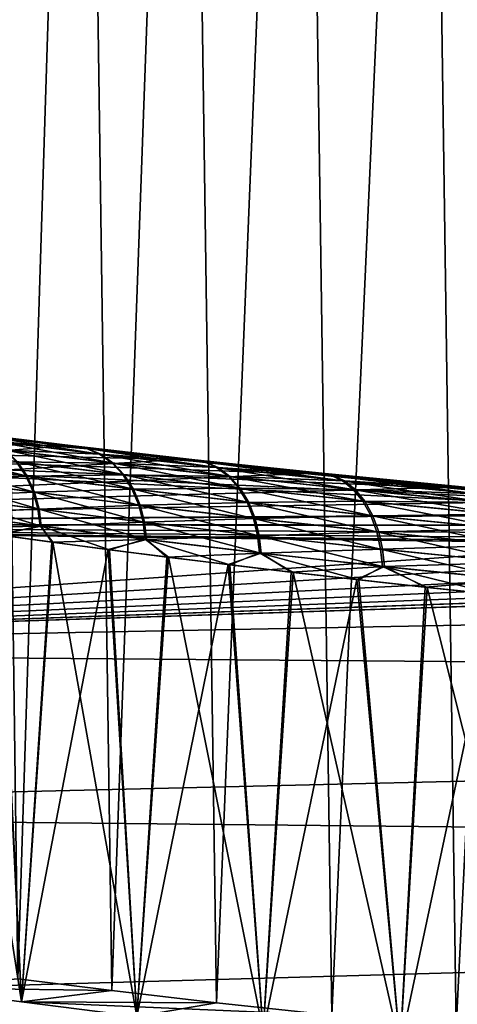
# Model space of a CAD drawing. Header units: metres. Extents: x -2 to 78, y -85 to 85.
# Tile 467 of 500: x 50.837 to 51.631, y 54.376 to 56.161. Entities that reach past the tile are written whole.
import ezdxf

# ---------------------------------------------------------------- set-up
doc = ezdxf.new("R2010")
doc.units = ezdxf.units.M
doc.layers.add('solid_20004802', color=7, linetype='CONTINUOUS')

msp = doc.modelspace()

# ---------------------------------------------------------------- linework, layer by layer
at = {"layer": 'solid_20004802'}
for points in [[(50.783127, 58.145981, -1.95), (50.950989, 58.145981, -2.215452), (50.833454, 54.42168, -2.034685)], [(50.950989, 58.145981, 2.215452), (50.783127, 58.145981, 1.95), (50.833454, 54.42168, 2.034685)], [(50.950989, 58.145981, -2.215452), (51.003941, 54.400711, -2.29027), (50.833454, 54.42168, -2.034685)], [(50.950989, 58.145981, 2.215452), (50.833454, 54.42168, 2.034685), (51.003941, 54.400711, 2.29027)], [(50.950989, 58.145981, -2.215452), (51.139664, 58.145981, -2.466537), (51.003941, 54.400711, -2.29027)], [(51.139664, 58.145981, 2.466537), (50.950989, 58.145981, 2.215452), (51.003941, 54.400711, 2.29027)], [(51.139664, 58.145981, -2.466537), (51.19418, 54.378647, -2.531838), (51.003941, 54.400711, -2.29027)], [(51.139664, 58.145981, 2.466537), (51.003941, 54.400711, 2.29027), (51.19418, 54.378647, 2.531838)], [(51.139664, 58.145981, -2.466537), (51.347935, 58.145981, -2.701625), (51.19418, 54.378647, -2.531838)], [(51.347935, 58.145981, 2.701625), (51.139664, 58.145981, 2.466537), (51.19418, 54.378647, 2.531838)], [(51.347935, 58.145981, -2.701625), (51.40295, 54.35603, -2.75776), (51.19418, 54.378647, -2.531838)], [(51.347935, 58.145981, 2.701625), (51.19418, 54.378647, 2.531838), (51.402954, 54.35603, 2.75776)], [(51.347935, 58.145981, -2.701625), (51.574448, 58.145981, -2.919192), (51.40295, 54.35603, -2.75776)], [(51.574448, 58.145981, 2.919192), (51.347935, 58.145981, 2.701625), (51.402954, 54.35603, 2.75776)], [(51.574448, 58.145981, -2.919192), (51.628902, 54.333302, -2.966543), (51.40295, 54.35603, -2.75776)], [(51.574448, 58.145981, 2.919192), (51.402954, 54.35603, 2.75776), (51.628902, 54.333302, 2.966543)], [(51.574448, 58.145981, -2.919192), (51.81773, 58.145981, -3.117827), (51.628902, 54.333302, -2.966543)], [(51.81773, 58.145981, 3.117827), (51.574448, 58.145981, 2.919192), (51.628902, 54.333302, 2.966543)], [(51.81773, 58.145981, -3.117827), (51.870483, 54.31118, -3.156779), (51.628902, 54.333302, -2.966543)], [(51.81773, 58.145981, 3.117827), (51.628902, 54.333302, 2.966543), (51.870483, 54.31118, 3.156779)], [(50.714703, 55.413734, -2.713137), (50.912663, 55.388615, -2.961829), (49.188503, 55.41077, -2.691257)], [(50.917027, 55.388027, 2.967386), (50.720997, 55.412922, 2.72154), (49.188503, 55.246315, 4.028856)], [(52.161743, 55.264332, -3.97179), (49.188503, 55.246319, -4.02883), (49.188503, 55.41077, -2.691257)], [(51.880604, 55.287319, -3.804617), (52.161743, 55.264332, -3.97179), (49.188503, 55.41077, -2.691257)], [(51.612007, 55.311974, -3.61724), (51.880604, 55.287319, -3.804617), (49.188503, 55.41077, -2.691257)], [(51.360035, 55.337479, -3.412904), (51.612007, 55.311974, -3.61724), (49.188503, 55.41077, -2.691257)], [(51.125122, 55.36343, -3.191915), (51.360035, 55.337479, -3.412904), (49.188503, 55.41077, -2.691257)], [(50.912663, 55.388615, -2.961829), (51.125122, 55.36343, -3.191915), (49.188503, 55.41077, -2.691257)], [(50.933804, 55.388077, -2.942635), (50.912663, 55.388615, -2.961829), (50.714703, 55.413734, -2.713137)], [(50.735424, 55.412312, -2.691456), (50.933804, 55.388077, -2.942635), (50.714703, 55.413734, -2.713137)], [(50.93655, 55.387722, 2.945686), (50.720997, 55.412922, 2.72154), (50.917027, 55.388027, 2.967386)], [(50.93655, 55.387722, 2.945686), (50.737762, 55.411922, 2.695393), (50.720997, 55.412922, 2.72154)], [(50.957733, 55.38343, -2.921645), (50.933804, 55.388077, -2.942635), (50.735424, 55.412312, -2.691456)], [(50.760696, 55.407394, -2.671898), (50.957733, 55.38343, -2.921645), (50.735424, 55.412312, -2.691456)], [(50.763027, 55.407009, 2.67581), (50.737762, 55.411922, 2.695393), (50.93655, 55.387722, 2.945686)], [(50.981468, 55.373222, -2.900191), (50.957733, 55.38343, -2.921645), (50.760696, 55.407394, -2.671898)], [(50.785736, 55.396984, -2.65202), (50.981468, 55.373222, -2.900191), (50.760696, 55.407394, -2.671898)], [(50.960464, 55.383076, 2.92468), (50.763027, 55.407009, 2.67581), (50.93655, 55.387722, 2.945686)], [(50.788059, 55.396606, 2.655906), (50.763027, 55.407009, 2.67581), (50.960464, 55.383076, 2.92468)], [(51.00388, 55.357281, -2.879211), (50.981468, 55.373222, -2.900191), (50.785736, 55.396984, -2.65202)], [(50.80938, 55.380936, -2.632694), (51.00388, 55.357281, -2.879211), (50.785736, 55.396984, -2.65202)], [(50.984184, 55.372871, 2.903208), (50.788059, 55.396606, 2.655906), (50.960464, 55.383076, 2.92468)], [(50.811691, 55.380558, 2.636553), (50.788059, 55.396606, 2.655906), (50.984184, 55.372871, 2.903208)], [(51.149445, 55.363403, -3.178236), (51.125122, 55.36343, -3.191915), (50.912663, 55.388615, -2.961829)], [(50.933804, 55.388077, -2.942635), (51.149445, 55.363403, -3.178236), (50.912663, 55.388615, -2.961829)], [(51.126671, 55.363205, 3.193856), (50.917027, 55.388027, 2.967386), (49.188503, 55.246315, 4.028856)], [(50.847897, 55.333797, -2.599318), (50.830437, 55.359589, -2.614844), (50.654366, 55.382412, -2.356332)], [(50.672684, 55.356689, -2.34243), (50.847897, 55.333797, -2.599318), (50.654366, 55.382412, -2.356332)], [(51.023834, 55.335949, -2.859716), (51.00388, 55.357281, -2.879211), (50.80938, 55.380936, -2.632694)], [(50.830437, 55.359589, -2.614844), (51.023834, 55.335949, -2.859716), (50.80938, 55.380936, -2.632694)], [(51.00658, 55.356934, 2.882209), (50.811691, 55.380558, 2.636553), (50.984184, 55.372871, 2.903208)], [(50.832741, 55.359211, 2.618677), (50.811691, 55.380558, 2.636553), (51.00658, 55.356934, 2.882209)], [(50.93655, 55.387722, 2.945686), (50.917027, 55.388027, 2.967386), (51.126671, 55.363205, 3.193856)], [(51.171825, 55.359039, -3.155805), (51.149445, 55.363403, -3.178236), (50.933804, 55.388077, -2.942635)], [(50.957733, 55.38343, -2.921645), (51.171825, 55.359039, -3.155805), (50.933804, 55.388077, -2.942635)], [(51.152645, 55.363098, 3.180379), (50.93655, 55.387722, 2.945686), (51.126671, 55.363205, 3.193856)], [(50.960464, 55.383076, 2.92468), (50.93655, 55.387722, 2.945686), (51.152645, 55.363098, 3.180379)], [(51.194057, 55.349045, -3.132787), (51.171825, 55.359039, -3.155805), (50.957733, 55.38343, -2.921645)], [(50.981468, 55.373222, -2.900191), (51.194057, 55.349045, -3.132787), (50.957733, 55.38343, -2.921645)], [(51.175003, 55.358738, 3.15794), (50.960464, 55.383076, 2.92468), (51.152645, 55.363098, 3.180379)], [(50.984184, 55.372871, 2.903208), (50.960464, 55.383076, 2.92468), (51.175003, 55.358738, 3.15794)], [(51.21508, 55.333218, -3.110195), (51.194057, 55.349045, -3.132787), (50.981468, 55.373222, -2.900191)], [(51.00388, 55.357281, -2.879211), (51.21508, 55.333218, -3.110195), (50.981468, 55.373222, -2.900191)], [(51.197212, 55.348743, 3.134911), (50.984184, 55.372871, 2.903208), (51.175003, 55.358738, 3.15794)], [(51.00658, 55.356934, 2.882209), (50.984184, 55.372871, 2.903208), (51.197212, 55.348743, 3.134911)], [(51.356895, 55.337811, 3.410165), (51.126671, 55.363205, 3.193856), (49.188503, 55.246315, 4.028856)], [(50.86105, 55.30481, -2.586757), (50.847897, 55.333797, -2.599318), (50.672684, 55.356689, -2.34243)], [(50.686554, 55.327831, -2.331319), (50.86105, 55.30481, -2.586757), (50.672684, 55.356689, -2.34243)], [(50.850185, 55.33342, 2.603127), (50.674625, 55.356304, 2.347052), (50.832741, 55.359211, 2.618677)], [(50.688484, 55.327442, 2.335918), (50.674625, 55.356304, 2.347052), (50.850185, 55.33342, 2.603127)], [(51.040348, 55.310085, -2.842644), (51.023834, 55.335949, -2.859716), (50.830437, 55.359589, -2.614844)], [(50.847897, 55.333797, -2.599318), (51.040348, 55.310085, -2.842644), (50.830437, 55.359589, -2.614844)], [(51.02652, 55.335602, 2.862695), (50.832741, 55.359211, 2.618677), (51.00658, 55.356934, 2.882209)], [(50.850185, 55.33342, 2.603127), (50.832741, 55.359211, 2.618677), (51.02652, 55.335602, 2.862695)], [(51.233807, 55.311901, -3.089128), (51.21508, 55.333218, -3.110195), (51.00388, 55.357281, -2.879211)], [(51.023834, 55.335949, -2.859716), (51.233807, 55.311901, -3.089128), (51.00388, 55.357281, -2.879211)], [(51.218212, 55.33292, 3.112306), (51.00658, 55.356934, 2.882209), (51.197212, 55.348743, 3.134911)], [(51.02652, 55.335602, 2.862695), (51.00658, 55.356934, 2.882209), (51.218212, 55.33292, 3.112306)], [(51.149445, 55.363403, -3.178236), (51.360035, 55.337479, -3.412904), (51.125122, 55.36343, -3.191915)], [(51.152645, 55.363098, 3.180379), (51.126671, 55.363205, 3.193856), (51.356895, 55.337811, 3.410165)], [(51.149445, 55.363403, -3.178236), (51.381542, 55.338699, -3.396775), (51.360035, 55.337479, -3.412904)], [(51.402157, 55.334637, -3.372826), (51.381542, 55.338699, -3.396775), (51.149445, 55.363403, -3.178236)], [(51.171825, 55.359039, -3.155805), (51.402157, 55.334637, -3.372826), (51.149445, 55.363403, -3.178236)], [(51.385239, 55.338474, 3.398005), (51.152645, 55.363098, 3.180379), (51.356895, 55.337811, 3.410165)], [(51.175003, 55.358738, 3.15794), (51.152645, 55.363098, 3.180379), (51.385239, 55.338474, 3.398005)], [(51.422695, 55.32486, -3.34821), (51.402157, 55.334637, -3.372826), (51.171825, 55.359039, -3.155805)], [(51.194057, 55.349045, -3.132787), (51.422695, 55.32486, -3.34821), (51.171825, 55.359039, -3.155805)], [(51.405819, 55.334412, 3.374053), (51.175003, 55.358738, 3.15794), (51.385239, 55.338474, 3.398005)], [(51.197212, 55.348743, 3.134911), (51.175003, 55.358738, 3.15794), (51.405819, 55.334412, 3.374053)], [(51.604992, 55.312748, 3.611223), (51.356895, 55.337811, 3.410165), (49.188503, 55.246315, 4.028856)], [(51.043022, 55.309734, 2.845603), (50.850185, 55.33342, 2.603127), (51.02652, 55.335602, 2.862695)], [(51.24931, 55.285957, -3.070612), (51.233807, 55.311901, -3.089128), (51.023834, 55.335949, -2.859716)], [(51.040348, 55.310085, -2.842644), (51.24931, 55.285957, -3.070612), (51.023834, 55.335949, -2.859716)], [(51.236919, 55.311604, 3.091225), (51.02652, 55.335602, 2.862695), (51.218212, 55.33292, 3.112306)], [(51.043022, 55.309734, 2.845603), (51.02652, 55.335602, 2.862695), (51.236919, 55.311604, 3.091225)], [(51.442158, 55.309158, -3.32402), (51.422695, 55.32486, -3.34821), (51.194057, 55.349045, -3.132787)], [(51.21508, 55.333218, -3.110195), (51.442158, 55.309158, -3.32402), (51.194057, 55.349045, -3.132787)], [(51.426319, 55.324635, 3.349432), (51.197212, 55.348743, 3.134911), (51.405819, 55.334412, 3.374053)], [(51.218212, 55.33292, 3.112306), (51.197212, 55.348743, 3.134911), (51.426319, 55.324635, 3.349432)], [(51.385239, 55.338474, 3.398005), (51.356895, 55.337811, 3.410165), (51.604992, 55.312748, 3.611223)], [(51.381542, 55.338699, -3.396775), (51.612007, 55.311974, -3.61724), (51.360035, 55.337479, -3.412904)], [(51.381542, 55.338699, -3.396775), (51.628864, 55.3144, -3.597461), (51.612007, 55.311974, -3.61724)], [(51.647572, 55.310635, -3.571959), (51.628864, 55.3144, -3.597461), (51.381542, 55.338699, -3.396775)], [(51.402157, 55.334637, -3.372826), (51.647572, 55.310635, -3.571959), (51.381542, 55.338699, -3.396775)], [(51.633057, 55.314266, 3.597808), (51.385239, 55.338474, 3.398005), (51.604992, 55.312748, 3.611223)], [(51.405819, 55.334412, 3.374053), (51.385239, 55.338474, 3.398005), (51.633057, 55.314266, 3.597808)], [(50.869617, 55.274071, -2.577511), (50.86105, 55.30481, -2.586757), (50.686554, 55.327831, -2.331319)], [(50.695667, 55.297253, -2.323292), (50.869617, 55.274071, -2.577511), (50.686554, 55.327831, -2.331319)], [(50.863327, 55.304428, 2.590546), (50.688484, 55.327442, 2.335918), (50.850185, 55.33342, 2.603127)], [(50.697582, 55.296864, 2.327875), (50.688484, 55.327442, 2.335918), (50.863327, 55.304428, 2.590546)], [(51.052753, 55.280956, -2.828712), (51.040348, 55.310085, -2.842644), (50.847897, 55.333797, -2.599318)], [(50.86105, 55.30481, -2.586757), (51.052753, 55.280956, -2.828712), (50.847897, 55.333797, -2.599318)], [(50.863327, 55.304428, 2.590546), (50.850185, 55.33342, 2.603127), (51.043022, 55.309734, 2.845603)], [(51.459541, 55.287853, -3.30145), (51.442158, 55.309158, -3.32402), (51.21508, 55.333218, -3.110195)], [(51.233807, 55.311901, -3.089128), (51.459541, 55.287853, -3.30145), (51.21508, 55.333218, -3.110195)], [(51.445755, 55.308937, 3.325235), (51.218212, 55.33292, 3.112306), (51.426319, 55.324635, 3.349432)], [(51.236919, 55.311604, 3.091225), (51.218212, 55.33292, 3.112306), (51.445755, 55.308937, 3.325235)], [(51.666267, 55.301083, -3.545742), (51.647572, 55.310635, -3.571959), (51.402157, 55.334637, -3.372826)], [(51.422695, 55.32486, -3.34821), (51.666267, 55.301083, -3.545742), (51.402157, 55.334637, -3.372826)], [(51.651711, 55.310505, 3.572306), (51.405819, 55.334412, 3.374053), (51.633057, 55.314266, 3.597808)], [(51.426319, 55.324635, 3.349432), (51.405819, 55.334412, 3.374053), (51.651711, 55.310505, 3.572306)], [(51.684048, 55.285507, -3.519993), (51.666267, 55.301083, -3.545742), (51.422695, 55.32486, -3.34821)], [(51.442158, 55.309158, -3.32402), (51.684048, 55.285507, -3.519993), (51.422695, 55.32486, -3.34821)], [(51.670364, 55.300953, 3.546088), (51.426319, 55.324635, 3.349432), (51.651711, 55.310505, 3.572306)], [(51.445755, 55.308937, 3.325235), (51.426319, 55.324635, 3.349432), (51.670364, 55.300953, 3.546088)], [(51.870628, 55.288383, 3.796747), (51.604992, 55.312748, 3.611223), (49.188503, 55.246315, 4.028856)], [(50.87188, 55.273689, 2.581284), (50.697582, 55.296864, 2.327875), (50.863327, 55.304428, 2.590546)], [(51.06078, 55.250053, -2.818324), (51.052753, 55.280956, -2.828712), (50.86105, 55.30481, -2.586757)], [(50.869617, 55.274071, -2.577511), (51.06078, 55.250053, -2.818324), (50.86105, 55.30481, -2.586757)], [(51.055416, 55.280605, 2.831654), (50.863327, 55.304428, 2.590546), (51.043022, 55.309734, 2.845603)], [(50.87188, 55.273689, 2.581284), (50.863327, 55.304428, 2.590546), (51.055416, 55.280605, 2.831654)], [(51.260944, 55.256687, -3.05544), (51.24931, 55.285957, -3.070612), (51.040348, 55.310085, -2.842644)], [(51.052753, 55.280956, -2.828712), (51.260944, 55.256687, -3.05544), (51.040348, 55.310085, -2.842644)], [(51.252407, 55.28566, 3.072695), (51.043022, 55.309734, 2.845603), (51.236919, 55.311604, 3.091225)], [(51.055416, 55.280605, 2.831654), (51.043022, 55.309734, 2.845603), (51.252407, 55.28566, 3.072695)], [(51.473957, 55.261833, -3.281615), (51.459541, 55.287853, -3.30145), (51.233807, 55.311901, -3.089128)], [(51.24931, 55.285957, -3.070612), (51.473957, 55.261833, -3.281615), (51.233807, 55.311901, -3.089128)], [(51.463116, 55.287632, 3.302657), (51.236919, 55.311604, 3.091225), (51.445755, 55.308937, 3.325235)], [(51.252407, 55.28566, 3.072695), (51.236919, 55.311604, 3.091225), (51.463116, 55.287632, 3.302657)], [(51.699974, 55.264221, -3.496002), (51.684048, 55.285507, -3.519993), (51.442158, 55.309158, -3.32402)], [(51.459541, 55.287853, -3.30145), (51.699974, 55.264221, -3.496002), (51.442158, 55.309158, -3.32402)], [(51.688107, 55.285378, 3.520336), (51.445755, 55.308937, 3.325235), (51.670364, 55.300953, 3.546088)], [(51.463116, 55.287632, 3.302657), (51.445755, 55.308937, 3.325235), (51.688107, 55.285378, 3.520336)], [(51.633057, 55.314266, 3.597808), (51.604992, 55.312748, 3.611223), (51.870628, 55.288383, 3.796747)], [(51.628864, 55.3144, -3.597461), (51.890064, 55.290939, -3.779672), (51.612007, 55.311974, -3.61724)], [(51.890064, 55.290939, -3.779672), (51.880604, 55.287319, -3.804617), (51.612007, 55.311974, -3.61724)], [(51.906784, 55.287468, -3.752636), (51.890064, 55.290939, -3.779672), (51.628864, 55.3144, -3.597461)], [(51.647572, 55.310635, -3.571959), (51.906784, 55.287468, -3.752636), (51.628864, 55.3144, -3.597461)], [(52.151276, 55.265434, 3.963998), (51.870628, 55.288383, 3.796747), (49.188503, 55.246315, 4.028856)], [(50.873711, 55.243027, -2.57162), (50.869617, 55.274071, -2.577511), (50.695667, 55.297253, -2.323292)], [(50.700138, 55.266373, -2.318364), (50.873711, 55.243027, -2.57162), (50.695667, 55.297253, -2.323292)], [(50.702038, 55.265976, 2.322937), (50.697582, 55.296864, 2.327875), (50.87188, 55.273689, 2.581284)], [(51.26403, 55.256386, 3.05751), (51.055416, 55.280605, 2.831654), (51.252407, 55.28566, 3.072695)], [(51.484806, 55.23241, -3.265378), (51.473957, 55.261833, -3.281615), (51.24931, 55.285957, -3.070612)], [(51.260944, 55.256687, -3.05544), (51.484806, 55.23241, -3.265378), (51.24931, 55.285957, -3.070612)], [(51.477516, 55.261608, 3.282814), (51.252407, 55.28566, 3.072695), (51.463116, 55.287632, 3.302657)], [(51.26403, 55.256386, 3.05751), (51.252407, 55.28566, 3.072695), (51.477516, 55.261608, 3.282814)], [(51.713238, 55.238117, -3.474974), (51.699974, 55.264221, -3.496002), (51.459541, 55.287853, -3.30145)], [(51.473957, 55.261833, -3.281615), (51.713238, 55.238117, -3.474974), (51.459541, 55.287853, -3.30145)], [(51.704006, 55.264091, 3.496342), (51.463116, 55.287632, 3.302657), (51.688107, 55.285378, 3.520336)], [(51.477516, 55.261608, 3.282814), (51.463116, 55.287632, 3.302657), (51.704006, 55.264091, 3.496342)], [(52.443611, 55.244488, 4.111214), (52.151276, 55.265434, 3.963998), (49.188503, 55.246315, 4.028856)], [(52.161743, 55.264332, -3.97179), (52.45401, 55.243473, -4.118111), (49.188503, 55.246319, -4.02883)], [(50.700138, 55.266373, -2.318364), (50.798901, 55.226597, -2.469767), (50.873711, 55.243027, -2.57162)], [(50.875957, 55.242641, 2.575381), (50.702038, 55.265976, 2.322937), (50.87188, 55.273689, 2.581284)], [(50.875957, 55.242641, 2.575381), (50.704273, 55.239765, 2.329629), (50.702038, 55.265976, 2.322937)], [(51.064537, 55.218834, -2.811545), (51.06078, 55.250053, -2.818324), (50.869617, 55.274071, -2.577511)], [(50.873711, 55.243027, -2.57162), (51.064537, 55.218834, -2.811545), (50.869617, 55.274071, -2.577511)], [(51.063431, 55.249699, 2.821251), (50.87188, 55.273689, 2.581284), (51.055416, 55.280605, 2.831654)], [(50.875957, 55.242641, 2.575381), (50.87188, 55.273689, 2.581284), (51.063431, 55.249699, 2.821251)], [(51.268452, 55.225601, -3.044062), (51.260944, 55.256687, -3.05544), (51.052753, 55.280956, -2.828712)], [(51.06078, 55.250053, -2.818324), (51.268452, 55.225601, -3.044062), (51.052753, 55.280956, -2.828712)], [(51.063431, 55.249699, 2.821251), (51.055416, 55.280605, 2.831654), (51.26403, 55.256386, 3.05751)], [(51.717251, 55.237984, 3.475311), (51.477516, 55.261608, 3.282814), (51.704006, 55.264091, 3.496342)], [(54.005024, 55.185162, -4.513051), (49.188503, 55.016632, -5.356757), (49.188503, 55.246319, -4.02883)], [(53.694511, 55.189705, -4.480579), (54.005024, 55.185162, -4.513051), (49.188503, 55.246319, -4.02883)], [(53.379265, 55.198013, -4.424584), (53.694511, 55.189705, -4.480579), (49.188503, 55.246319, -4.02883)], [(53.065426, 55.209942, -4.34515), (53.379265, 55.198013, -4.424584), (49.188503, 55.246319, -4.02883)], [(52.756107, 55.225201, -4.242862), (53.065426, 55.209942, -4.34515), (49.188503, 55.246319, -4.02883)], [(52.45401, 55.243473, -4.118111), (52.756107, 55.225201, -4.242862), (49.188503, 55.246319, -4.02883)], [(52.443611, 55.244488, 4.111214), (49.188503, 55.246315, 4.028856), (49.188503, 55.016624, 5.356791)], [(51.067181, 55.218479, 2.814459), (50.875957, 55.242641, 2.575381), (51.063431, 55.249699, 2.821251)], [(51.27195, 55.194199, -3.036559), (51.268452, 55.225601, -3.044062), (51.06078, 55.250053, -2.818324)], [(51.064537, 55.218834, -2.811545), (51.27195, 55.194199, -3.036559), (51.06078, 55.250053, -2.818324)], [(51.271534, 55.2253, 3.046119), (51.063431, 55.249699, 2.821251), (51.26403, 55.256386, 3.05751)], [(51.067181, 55.218479, 2.814459), (51.063431, 55.249699, 2.821251), (51.271534, 55.2253, 3.046119)], [(51.49184, 55.201134, -3.253225), (51.484806, 55.23241, -3.265378), (51.260944, 55.256687, -3.05544)], [(51.268452, 55.225601, -3.044062), (51.49184, 55.201134, -3.253225), (51.260944, 55.256687, -3.05544)], [(51.488358, 55.232185, 3.266568), (51.26403, 55.256386, 3.05751), (51.477516, 55.261608, 3.282814)], [(51.271534, 55.2253, 3.046119), (51.26403, 55.256386, 3.05751), (51.488358, 55.232185, 3.266568)], [(51.723263, 55.208538, -3.457835), (51.713238, 55.238117, -3.474974), (51.473957, 55.261833, -3.281615)], [(51.484806, 55.23241, -3.265378), (51.723263, 55.208538, -3.457835), (51.473957, 55.261833, -3.281615)], [(51.488358, 55.232185, 3.266568), (51.477516, 55.261608, 3.282814), (51.717251, 55.237984, 3.475311)], [(52.745132, 55.226093, 4.236928), (52.443611, 55.244488, 4.111214), (49.188503, 55.016624, 5.356791)], [(50.705639, 55.239605, -2.331743), (50.652512, 54.405594, -2.233506), (50.839981, 54.38031, -2.514605)], [(50.875957, 55.242641, 2.575381), (50.797352, 55.226784, 2.467571), (50.704273, 55.239765, 2.329629)], [(50.798901, 55.226597, -2.469767), (50.705639, 55.239605, -2.331743), (50.839981, 54.38031, -2.514605)], [(50.875957, 55.242641, 2.575381), (50.895142, 55.213612, 2.601049), (50.797352, 55.226784, 2.467571)], [(50.873711, 55.243027, -2.57162), (50.798901, 55.226597, -2.469767), (50.89695, 55.213387, -2.60342)], [(50.873711, 55.243027, -2.57162), (50.89695, 55.213387, -2.60342), (50.999596, 55.199875, -2.732592)], [(50.873711, 55.243027, -2.57162), (50.999596, 55.199875, -2.732592), (51.064537, 55.218834, -2.811545)], [(51.067181, 55.218479, 2.814459), (50.895142, 55.213612, 2.601049), (50.875957, 55.242641, 2.575381)], [(51.495388, 55.200909, 3.254407), (51.271534, 55.2253, 3.046119), (51.488358, 55.232185, 3.266568)], [(51.72982, 55.177071, -3.4451), (51.723263, 55.208538, -3.457835), (51.484806, 55.23241, -3.265378)], [(51.49184, 55.201134, -3.253225), (51.72982, 55.177071, -3.4451), (51.484806, 55.23241, -3.265378)], [(51.727272, 55.208405, 3.458169), (51.488358, 55.232185, 3.266568), (51.717251, 55.237984, 3.475311)], [(51.495388, 55.200909, 3.254407), (51.488358, 55.232185, 3.266568), (51.727272, 55.208405, 3.458169)], [(53.051403, 55.210762, 4.339764), (52.745132, 55.226093, 4.236928), (49.188503, 55.016624, 5.356791)], [(53.361881, 55.198738, 4.419817), (53.051403, 55.210762, 4.339764), (49.188503, 55.016624, 5.356791)], [(50.797352, 55.226784, 2.467571), (50.839981, 54.38031, 2.514605), (50.652512, 54.405594, 2.233506)], [(50.797352, 55.226784, 2.467571), (50.895142, 55.213612, 2.601049), (50.839981, 54.38031, 2.514605)], [(50.89695, 55.213387, -2.60342), (50.798901, 55.226597, -2.469767), (50.839981, 54.38031, -2.514605)], [(50.895142, 55.213612, 2.601049), (50.997379, 55.20015, 2.729908), (50.839981, 54.38031, 2.514605)], [(50.89695, 55.213387, -2.60342), (50.839981, 54.38031, -2.514605), (51.049187, 54.353645, -2.780184)], [(51.067181, 55.218479, 2.814459), (50.997379, 55.20015, 2.729908), (50.895142, 55.213612, 2.601049)], [(50.999596, 55.199875, -2.732592), (50.89695, 55.213387, -2.60342), (51.049187, 54.353645, -2.780184)], [(51.067181, 55.218479, 2.814459), (51.104038, 55.186497, 2.854254), (50.997379, 55.20015, 2.729908)], [(51.064537, 55.218834, -2.811545), (50.999596, 55.199875, -2.732592), (51.106724, 55.186172, -2.857263)], [(51.064537, 55.218834, -2.811545), (51.106724, 55.186172, -2.857263), (51.218098, 55.172504, -2.977279)], [(51.064537, 55.218834, -2.811545), (51.218098, 55.172504, -2.977279), (51.27195, 55.194199, -3.036559)], [(51.275028, 55.193897, 3.038605), (51.067181, 55.218479, 2.814459), (51.271534, 55.2253, 3.046119)], [(51.275028, 55.193897, 3.038605), (51.104038, 55.186497, 2.854254), (51.067181, 55.218479, 2.814459)], [(51.495167, 55.169537, -3.245241), (51.49184, 55.201134, -3.253225), (51.268452, 55.225601, -3.044062)], [(51.27195, 55.194199, -3.036559), (51.495167, 55.169537, -3.245241), (51.268452, 55.225601, -3.044062)], [(51.275028, 55.193897, 3.038605), (51.271534, 55.2253, 3.046119), (51.495388, 55.200909, 3.254407)], [(53.675793, 55.19022, 4.477126), (53.361881, 55.198738, 4.419817), (49.188503, 55.016624, 5.356791)], [(49.188503, 55.016624, 5.356791), (58.473949, 55.193329, 4.524064), (54.310116, 55.184143, 4.523994)], [(58.496902, 54.941986, 5.837459), (58.473949, 55.193329, 4.524064), (49.188503, 55.016624, 5.356791)], [(50.997379, 55.20015, 2.729908), (51.049187, 54.353645, 2.780184), (50.839981, 54.38031, 2.514605)], [(50.997379, 55.20015, 2.729908), (51.104038, 55.186497, 2.854254), (51.049187, 54.353645, 2.780184)], [(51.106724, 55.186172, -2.857263), (50.999596, 55.199875, -2.732592), (51.049187, 54.353645, -2.780184)], [(51.275028, 55.193897, 3.038605), (51.215015, 55.172878, 2.974077), (51.104038, 55.186497, 2.854254)], [(51.275028, 55.193897, 3.038605), (51.329716, 55.159241, 3.088868), (51.215015, 55.172878, 2.974077)], [(51.27195, 55.194199, -3.036559), (51.218098, 55.172504, -2.977279), (51.333126, 55.158813, -3.092148)], [(51.27195, 55.194199, -3.036559), (51.333126, 55.158813, -3.092148), (51.452229, 55.145142, -3.20241)], [(51.27195, 55.194199, -3.036559), (51.452229, 55.145142, -3.20241), (51.495167, 55.169537, -3.245241)], [(51.498718, 55.169308, 3.246416), (51.275028, 55.193897, 3.038605), (51.495388, 55.200909, 3.254407)], [(51.498718, 55.169308, 3.246416), (51.329716, 55.159241, 3.088868), (51.275028, 55.193897, 3.038605)], [(51.732998, 55.145275, -3.436844), (51.72982, 55.177071, -3.4451), (51.49184, 55.201134, -3.253225)], [(51.495167, 55.169537, -3.245241), (51.732998, 55.145275, -3.436844), (51.49184, 55.201134, -3.253225)], [(51.733837, 55.176937, 3.445431), (51.495388, 55.200909, 3.254407), (51.727272, 55.208405, 3.458169)], [(51.498718, 55.169308, 3.246416), (51.495388, 55.200909, 3.254407), (51.733837, 55.176937, 3.445431)], [(53.991917, 55.185329, 4.511844), (53.675793, 55.19022, 4.477126), (49.188503, 55.016624, 5.356791)], [(53.991917, 55.185329, 4.511844), (49.188503, 55.016624, 5.356791), (54.310116, 55.184143, 4.523994)], [(54.005024, 55.185162, -4.513051), (54.310116, 55.184475, -4.521986), (49.188503, 55.016632, -5.356757)], [(54.310116, 55.184475, -4.521986), (58.496902, 54.94215, -5.8367), (49.188503, 55.016632, -5.356757)], [(51.104038, 55.186497, 2.854254), (51.215015, 55.172878, 2.974077), (51.049187, 54.353645, 2.780184)], [(51.106724, 55.186172, -2.857263), (51.049187, 54.353645, -2.780184), (51.278698, 54.326263, -3.02851)], [(51.218098, 55.172504, -2.977279), (51.106724, 55.186172, -2.857263), (51.278698, 54.326263, -3.02851)], [(51.73703, 55.145142, 3.437174), (51.498718, 55.169308, 3.246416), (51.733837, 55.176937, 3.445431)], [(51.215015, 55.172878, 2.974077), (51.278698, 54.326263, 3.02851), (51.049187, 54.353645, 2.780184)], [(51.215015, 55.172878, 2.974077), (51.329716, 55.159241, 3.088868), (51.278698, 54.326263, 3.02851)], [(51.333126, 55.158813, -3.092148), (51.218098, 55.172504, -2.977279), (51.278698, 54.326263, -3.02851)], [(51.329716, 55.159241, 3.088868), (51.448559, 55.145618, 3.199137), (51.278698, 54.326263, 3.02851)], [(51.333126, 55.158813, -3.092148), (51.278698, 54.326263, -3.02851), (51.527325, 54.298824, -3.258182)], [(51.498718, 55.169308, 3.246416), (51.448559, 55.145618, 3.199137), (51.329716, 55.159241, 3.088868)], [(51.452229, 55.145142, -3.20241), (51.333126, 55.158813, -3.092148), (51.527325, 54.298824, -3.258182)], [(51.498718, 55.169308, 3.246416), (51.572437, 55.132118, 3.305634), (51.448559, 55.145618, 3.199137)], [(51.495167, 55.169537, -3.245241), (51.452229, 55.145142, -3.20241), (51.576279, 55.131615, -3.308808)], [(51.495167, 55.169537, -3.245241), (51.576279, 55.131615, -3.308808), (51.705341, 55.11813, -3.411207)], [(51.495167, 55.169537, -3.245241), (51.705341, 55.11813, -3.411207), (51.732998, 55.145275, -3.436844)], [(51.73703, 55.145142, 3.437174), (51.572437, 55.132118, 3.305634), (51.498718, 55.169308, 3.246416)], [(51.448559, 55.145618, 3.199137), (51.527325, 54.298824, 3.258182), (51.278698, 54.326263, 3.02851)], [(51.448559, 55.145618, 3.199137), (51.572437, 55.132118, 3.305634), (51.527325, 54.298824, 3.258182)], [(51.576279, 55.131615, -3.308808), (51.452229, 55.145142, -3.20241), (51.527325, 54.298824, -3.258182)], [(51.73703, 55.145142, 3.437174), (51.701466, 55.118629, 3.408251), (51.572437, 55.132118, 3.305634)], [(51.572437, 55.132118, 3.305634), (51.701466, 55.118629, 3.408251), (51.527325, 54.298824, 3.258182)], [(51.576279, 55.131615, -3.308808), (51.527325, 54.298824, -3.258182), (51.79303, 54.272076, -3.467283)], [(51.705341, 55.11813, -3.411207), (51.576279, 55.131615, -3.308808), (51.79303, 54.272076, -3.467283)], [(51.701466, 55.118629, 3.408251), (51.79303, 54.272076, 3.467283), (51.527325, 54.298824, 3.258182)], [(58.496902, 54.94215, -5.8367), (49.188503, 54.722267, -6.67186), (49.188503, 55.016632, -5.356757)], [(58.496902, 54.941986, 5.837459), (49.188503, 55.016624, 5.356791), (49.188503, 54.722256, 6.671902)], [(58.496902, 54.94215, -5.8367), (58.496902, 54.627445, -7.136226), (49.188503, 54.722267, -6.67186)], [(58.496902, 54.627247, 7.136962), (58.496902, 54.941986, 5.837459), (49.188503, 54.722256, 6.671902)], [(58.496902, 54.627445, -7.136226), (49.188503, 54.363926, -7.97099), (49.188503, 54.722267, -6.67186)], [(58.496902, 54.627247, 7.136962), (49.188503, 54.722256, 6.671902), (49.188503, 54.363911, 7.97104)], [(58.496902, 54.627445, -7.136226), (58.496902, 54.250095, -8.418964), (49.188503, 54.363926, -7.97099)], [(58.496902, 54.249866, 8.419676), (58.496902, 54.627247, 7.136962), (49.188503, 54.363911, 7.97104)], [(50.833454, 54.42168, -2.034685), (51.003941, 54.400711, -2.29027), (50.652512, 54.405594, -2.233506)], [(51.003941, 54.400711, 2.29027), (50.833454, 54.42168, 2.034685), (50.652512, 54.405594, 2.233506)], [(51.003941, 54.400711, -2.29027), (50.839981, 54.38031, -2.514605), (50.652512, 54.405594, -2.233506)], [(51.003941, 54.400711, 2.29027), (50.652512, 54.405594, 2.233506), (50.839981, 54.38031, 2.514605)], [(51.003941, 54.400711, -2.29027), (51.19418, 54.378647, -2.531838), (50.839981, 54.38031, -2.514605)], [(51.19418, 54.378647, 2.531838), (51.003941, 54.400711, 2.29027), (50.839981, 54.38031, 2.514605)], [(51.40295, 54.35603, -2.75776), (51.049187, 54.353645, -2.780184), (50.839981, 54.38031, -2.514605)], [(51.19418, 54.378647, -2.531838), (51.40295, 54.35603, -2.75776), (50.839981, 54.38031, -2.514605)], [(51.19418, 54.378647, 2.531838), (50.839981, 54.38031, 2.514605), (51.049187, 54.353645, 2.780184)], [(51.402954, 54.35603, 2.75776), (51.19418, 54.378647, 2.531838), (51.049187, 54.353645, 2.780184)]]:
    msp.add_3dface(points, dxfattribs=at)

doc.saveas('drawing.dxf')
